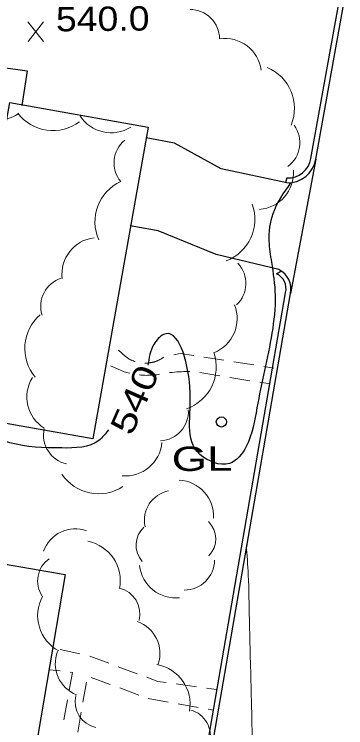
# Model space of a CAD drawing. Extents: x 2361708 to 2370558, y 6977955 to 6991887.
# Drawn here: x 2366528.3 to 2366593.7, y 6983537 to 6983677.6 of the extents above; entities that cross this region are included whole.
import ezdxf
from ezdxf.enums import TextEntityAlignment as Align

# ---------------------------------------------------------------- set-up
doc = ezdxf.new("R2010")
doc.units = 0
doc.header["$LTSCALE"] = 1.9
for name, color, linetype, lineweight in [('11', 7, 'Continuous', 25), ('13', 7, 'Continuous', 13), ('17', 7, 'Continuous', 25), ('2', 7, 'Continuous', 25), ('20', 7, 'Continuous', 25), ('29', 7, 'Continuous', 13), ('31', 7, 'Continuous', 13), ('35', 7, 'Continuous', 13)]:
    doc.layers.add(name, color=color, linetype=linetype, lineweight=lineweight)

msp = doc.modelspace()

# ---------------------------------------------------------------- linework, layer by layer
at = {"layer": '11'}
for points in [[(2366543.825, 6983593.937), (2366490.994, 6983603.315), (2366495.35, 6983627.858), (2366509.806, 6983625.295), (2366510.176, 6983627.399), (2366503.584, 6983628.566), (2366507.352, 6983649.863), (2366515.436, 6983648.43), (2366515.939, 6983651.245), (2366525.556, 6983649.536), (2366527.454, 6983660.225), (2366554.742, 6983655.374)], [(2366485.94, 6983514.393), (2366497.862, 6983584.629), (2366522.984, 6983580.369), (2366521.251, 6983570.162), (2366538.369, 6983567.254), (2366528.19, 6983507.224)]]:
    msp.add_lwpolyline(points, close=True, dxfattribs=at)
at = {"layer": '13'}
for p, q in [((2366569.679, 6983609.455), (2366565.723, 6983610.067)), ((2366575.609, 6983608.531), (2366571.653, 6983609.143)), ((2366579.554, 6983607.918), (2366577.581, 6983608.229)), ((2366568.919, 6983606.377), (2366564.972, 6983607.009)), ((2366574.838, 6983605.423), (2366570.892, 6983606.056)), ((2366578.784, 6983604.791), (2366576.811, 6983605.112)), ((2366541.289, 6983551.592), (2366537.381, 6983552.434)), ((2366546.977, 6983549.735), (2366543.223, 6983551.11)), ((2366535.378, 6983548.445), (2366537.371, 6983548.224)), ((2366552.607, 6983547.669), (2366548.854, 6983549.043)), ((2366543.523, 6983546.952), (2366547.277, 6983545.558)), ((2366541.9, 6983542.067), (2366542.592, 6983546.004)), ((2366564.272, 6983545.11), (2366560.306, 6983545.662)), ((2366549.153, 6983544.866), (2366552.897, 6983543.472)), ((2366568.237, 6983544.547), (2366566.254, 6983544.829)), ((2366554.773, 6983542.779), (2366558.71, 6983542.087)), ((2366538.815, 6983542.497), (2366538.102, 6983538.56)), ((2366560.684, 6983541.735), (2366564.62, 6983541.043)), ((2366540.856, 6983536.157), (2366541.548, 6983540.093)), ((2366566.593, 6983540.692), (2366567.716, 6983540.492))]:
    msp.add_line(p, q, dxfattribs=at)
for points in [[(2366552.161, 6983609.198), (2366552.151, 6983609.198), (2366552.041, 6983609.227), (2366551.94, 6983609.266), (2366551.84, 6983609.305), (2366551.73, 6983609.344), (2366551.629, 6983609.393), (2366551.529, 6983609.432), (2366551.428, 6983609.481), (2366551.328, 6983609.53), (2366551.237, 6983609.579), (2366551.137, 6983609.628), (2366551.036, 6983609.687), (2366550.946, 6983609.736), (2366550.845, 6983609.795), (2366550.755, 6983609.854), (2366550.664, 6983609.914), (2366550.573, 6983609.973), (2366550.483, 6983610.042), (2366550.392, 6983610.101), (2366550.301, 6983610.17), (2366548.899, 6983611.437)], [(2366563.751, 6983610.368), (2366561.036, 6983610.792), (2366559.819, 6983610.511)], [(2366557.873, 6983610.062), (2366557.823, 6983610.052), (2366557.734, 6983609.991), (2366557.644, 6983609.93), (2366557.545, 6983609.869), (2366557.455, 6983609.808), (2366557.356, 6983609.747), (2366557.266, 6983609.696), (2366557.167, 6983609.645), (2366557.067, 6983609.584), (2366556.978, 6983609.544), (2366556.878, 6983609.493), (2366556.779, 6983609.442), (2366556.669, 6983609.401), (2366556.57, 6983609.36), (2366556.47, 6983609.319), (2366556.37, 6983609.278), (2366556.261, 6983609.237), (2366556.161, 6983609.196), (2366556.051, 6983609.165), (2366555.952, 6983609.134), (2366555.842, 6983609.103), (2366555.732, 6983609.072), (2366555.633, 6983609.051), (2366555.523, 6983609.019), (2366555.413, 6983608.999), (2366555.303, 6983608.978), (2366555.193, 6983608.957), (2366555.084, 6983608.946), (2366554.984, 6983608.925), (2366554.874, 6983608.914), (2366554.764, 6983608.902), (2366554.654, 6983608.892), (2366554.544, 6983608.88), (2366554.434, 6983608.879), (2366554.324, 6983608.869), (2366554.204, 6983608.867), (2366554.124, 6983608.867)], [(2366551.053, 6983606.877), (2366551.033, 6983606.887), (2366550.782, 6983606.955), (2366550.531, 6983607.022), (2366550.281, 6983607.089), (2366550.03, 6983607.167), (2366549.91, 6983607.206), (2366547.349, 6983608.362)], [(2366557.015, 6983606.693), (2366556.965, 6983606.683), (2366556.706, 6983606.641), (2366556.456, 6983606.608), (2366556.196, 6983606.576), (2366555.936, 6983606.543), (2366555.676, 6983606.521), (2366555.417, 6983606.508), (2366555.157, 6983606.496), (2366554.897, 6983606.483), (2366554.637, 6983606.481), (2366554.377, 6983606.478), (2366554.117, 6983606.486), (2366553.857, 6983606.494), (2366553.597, 6983606.501), (2366553.336, 6983606.529), (2366553.086, 6983606.546), (2366553.026, 6983606.556)], [(2366562.98, 6983607.201), (2366562.73, 6983607.208), (2366562.27, 6983607.214), (2366561.8, 6983607.209), (2366561.341, 6983607.195), (2366560.881, 6983607.181), (2366560.411, 6983607.146), (2366559.951, 6983607.112), (2366559.491, 6983607.067), (2366559.032, 6983607.013), (2366558.992, 6983607.013)], [(2366539.363, 6983548.003), (2366539.813, 6983547.947), (2366539.177, 6983544.461)], [(2366558.323, 6983545.943), (2366556.691, 6983546.168), (2366554.483, 6983546.977)]]:
    msp.add_lwpolyline(points, dxfattribs=at)
at = {"layer": '17'}
msp.add_lwpolyline([(2366478.582, 6983673.861), (2366530.905, 6983666.488), (2366529.85, 6983659.628)], dxfattribs=at)
at = {"layer": '2'}
for p, q in [((2366586.861, 6983649.24), (2366604.772, 6983749.085)), ((2366587.803, 6983649.069), (2366605.714, 6983748.914)), ((2366587.803, 6983649.069), (2366582.805, 6983622.58)), ((2366582.118, 6983645.375), (2366581.817, 6983644.461)), ((2366580.098, 6983626.475), (2366580.913, 6983626.992)), ((2366565.096, 6983525.757), (2366581.863, 6983622.741)), ((2366566.037, 6983525.596), (2366582.805, 6983622.58))]:
    msp.add_line(p, q, dxfattribs=at)
for points in [[(2366582.077, 6983644.414), (2366569.141, 6983647.171), (2366559.942, 6983652.214), (2366554.381, 6983653.311)], [(2366580.509, 6983627.338), (2366568.161, 6983630.291), (2366556.716, 6983634.942), (2366551.227, 6983635.91)]]:
    msp.add_lwpolyline(points, dxfattribs=at)
for centre, radius, start, end in [((2366582.308, 6983649.979), 5.57, 267.62492, 350.59572), ((2366582.308, 6983649.979), 4.61, 267.62492, 350.59572), ((2366578.672, 6983623.519), 4.238, 347.20046, 64.30909), ((2366578.672, 6983623.519), 3.278, 347.20046, 64.30909)]:
    msp.add_arc(centre, radius, start, end, dxfattribs=at)
at = {"layer": '20'}
msp.add_circle((2366569.195, 6983597.289), 1, dxfattribs=at)
at = {"layer": '29'}
for centre, radius, start, end in [((2366563.024, 6983672.785), 5.796, 0.00055, 90.00055), ((2366569.875, 6983665.625), 7.253, 7.76255, 97.76255), ((2366574.906, 6983659.095), 8.699, 337.58087, 67.58087), ((2366525.698, 6983662.703), 5.796, 215.80314, 305.80314), ((2366535.966, 6983663.389), 8.699, 217.15744, 307.15744), ((2366547.439, 6983661.531), 7.253, 212.46401, 302.46401), ((2366578.867, 6983652.329), 5.796, 306.3712, 36.3712), ((2366553.814, 6983648.344), 5.796, 129.5135, 219.5135), ((2366576.163, 6983646.411), 7.253, 274.1401, 4.1401), ((2366552.967, 6983636.766), 8.699, 114.50672, 204.50672), ((2366567.097, 6983637.19), 8.699, 290.318, 20.318), ((2366544.991, 6983626.395), 7.253, 96.77454, 186.77454), ((2366568.227, 6983624.61), 5.796, 312.99455, 42.99455), ((2366539.357, 6983620.083), 5.796, 107.42477, 197.42477), ((2366565.043, 6983617.673), 7.253, 291.69853, 21.69853), ((2366539.117, 6983611.774), 8.699, 130.40982, 220.40982), ((2366559.471, 6983608.097), 8.699, 289.15776, 19.15776), ((2366538.086, 6983602.234), 7.253, 148.30591, 238.30591), ((2366556.888, 6983599.36), 5.796, 273.21161, 3.21161), ((2366539.91, 6983594.686), 5.796, 167.39384, 257.39384), ((2366550.254, 6983593.901), 7.253, 264.9133, 354.9133), ((2366544.97, 6983591.828), 8.699, 213.56332, 303.56332), ((2366560.517, 6983578.692), 7.146, 356.96884, 86.96884), ((2366559.967, 6983577.88), 5.958, 101.87348, 191.87348), ((2366557.128, 6983573.015), 4.761, 132.27179, 222.27179), ((2366563.318, 6983574.226), 4.761, 315.98545, 45.98545), ((2366540.364, 6983569.601), 6.613, 70.21338, 160.21338), ((2366541.315, 6983565.989), 7.932, 348.98257, 78.98257), ((2366538.237, 6983565.965), 5.285, 124.4993, 214.4993), ((2366561.888, 6983570.124), 5.958, 269.54244, 359.54244), ((2366560.18, 6983569.748), 7.146, 186.05693, 276.05693), ((2366547.855, 6983559.415), 5.285, 346.39889, 76.39889), ((2366540.894, 6983559.15), 7.932, 151.63789, 241.63789), ((2366550.468, 6983551.688), 6.613, 341.08284, 71.08284), ((2366543.05, 6983549.677), 6.613, 158.72128, 248.72128), ((2366555.088, 6983541.672), 7.932, 349.91445, 79.91445), ((2366545.625, 6983542.209), 5.285, 167.06851, 257.06851), ((2366561.736, 6983535.423), 5.285, 344.57711, 74.57711)]:
    msp.add_arc(centre, radius, start, end, dxfattribs=at)
at = {"layer": '31'}
for p, q in [((2366534.139, 6983672.289), (2366531.023, 6983676.14)), ((2366531.059, 6983672.26), (2366534.102, 6983676.169))]:
    msp.add_line(p, q, dxfattribs=at)
at = {"layer": '31', "lineweight": 25}
for points in [[(2366582.847, 6983644.441), (2366579.335, 6983638.298), (2366578.577, 6983632.911), (2366579.076, 6983628.785), (2366579.788, 6983622.201), (2366579.169, 6983614.795), (2366576.199, 6983600.066), (2366574.101, 6983592.476), (2366570.773, 6983589.094), (2366564.966, 6983590.909), (2366562.969, 6983604.24), (2366557.77, 6983614.511), (2366555.859, 6983612.563), (2366554.718, 6983608.482)], [(2366546.919, 6983595.717), (2366545.019, 6983593.629), (2366537.732, 6983592.159), (2366527.492, 6983593.192), (2366521.339, 6983595.654)]]:
    msp.add_spline(points, degree=3, dxfattribs=at)
at = {"layer": '35'}
for points in [[(2366634.791, 6983919.569), (2366632.667, 6983912.539), (2366627.202, 6983898.356), (2366624.039, 6983887.106), (2366616.496, 6983871.663), (2366613.136, 6983862.14), (2366609.482, 6983856.205), (2366604.22, 6983852.195), (2366602.436, 6983848.438), (2366604.988, 6983846.192), (2366609.012, 6983842.61), (2366607.842, 6983834.219), (2366604.316, 6983824.374), (2366600.197, 6983816.855), (2366595.104, 6983813.926), (2366586.855, 6983813.848), (2366579.375, 6983814.807), (2366565.709, 6983816.387), (2366552.761, 6983818.243), (2366538.688, 6983819.56), (2366528.389, 6983821.472), (2366516.562, 6983822.139), (2366503.671, 6983825.346), (2366492.754, 6983824.962), (2366486.612, 6983826.254), (2366479.358, 6983831.816), (2366476.585, 6983837.429), (2366473.459, 6983845.36), (2366472.047, 6983851.857), (2366469.955, 6983851.087), (2366464.652, 6983848.116), (2366456.29, 6983849.427), (2366449.947, 6983851.717), (2366444.634, 6983854.106), (2366440.213, 6983856.324), (2366439.877, 6983854.881), (2366437.568, 6983844.288), (2366434.981, 6983834.523), (2366431.199, 6983822.067), (2366424.733, 6983799.634), (2366418.881, 6983780.807), (2366413.681, 6983760.847), (2366407.995, 6983739.342), (2366403.268, 6983718.016), (2366399.542, 6983701.839), (2366394.896, 6983679.284), (2366389.396, 6983656.12), (2366384.274, 6983633.281), (2366382.176, 6983616.25), (2366377.896, 6983593.058), (2366374.864, 6983570.218), (2366370.936, 6983546.83), (2366369.353, 6983533.434), (2366367.804, 6983522.799), (2366367.692, 6983521.998), (2366366.792, 6983516.709), (2366366.128, 6983509.792), (2366367.472, 6983509.385), (2366370.916, 6983514.278), (2366374.314, 6983517.631), (2366381.278, 6983525.637), (2366394.175, 6983533.32), (2366404.166, 6983536.455), (2366409.203, 6983534.753), (2366412.734, 6983529.367), (2366412.225, 6983522.982), (2366409.904, 6983513.569), (2366408.594, 6983499.946), (2366407.465, 6983488.314), (2366406.028, 6983481.58), (2366403.731, 6983476.068)], [(2366856.109, 6983618.271), (2366851.762, 6983619.03), (2366854.403, 6983621.035), (2366851.205, 6983621.865), (2366844.494, 6983619.891), (2366838.372, 6983613.682), (2366832.489, 6983604.566), (2366824.444, 6983595.589), (2366821.117, 6983593.107), (2366819.619, 6983599.143), (2366814.626, 6983604.716), (2366809.776, 6983607.89), (2366799.139, 6983608.498), (2366788.859, 6983611.621), (2366779.023, 6983611.207), (2366767.556, 6983606.598), (2366757.154, 6983599.418), (2366748.506, 6983595.916), (2366741.955, 6983592.973), (2366735.284, 6983586.649), (2366731.169, 6983578.81), (2366727.22, 6983567.152), (2366724.1, 6983557.572), (2366725.878, 6983550.458), (2366730.435, 6983549.752), (2366738.912, 6983552.273), (2366746.238, 6983553.782), (2366758.837, 6983555.022), (2366767.87, 6983550.488), (2366775.108, 6983543.397), (2366778.695, 6983538.441), (2366773.514, 6983533.281), (2366764.97, 6983532.599), (2366757, 6983531.594), (2366745.884, 6983526.788), (2366738.094, 6983523.663), (2366735.44, 6983516.778), (2366733.791, 6983506.141), (2366731.129, 6983489.545), (2366730.226, 6983479.347), (2366728.915, 6983472.024), (2366723.34, 6983467.27), (2366720.422, 6983462.922), (2366715.728, 6983454.827), (2366714.266, 6983448.783), (2366713.154, 6983442.722), (2366713.501, 6983435.665), (2366715.14, 6983431.55), (2366713.102, 6983427.131), (2366708.793, 6983421.76), (2366701.925, 6983415.144), (2366693.925, 6983407.837), (2366686.4, 6983399.885), (2366674.93, 6983388.235), (2366666.489, 6983378.825), (2366656.269, 6983370.397), (2366646.079, 6983365.1), (2366633.827, 6983356.873), (2366622.736, 6983348.407), (2366608.181, 6983338.438), (2366596.544, 6983332.746), (2366582.343, 6983324.421), (2366569.752, 6983320.291), (2366554.555, 6983315.656), (2366546.007, 6983314.345), (2366534.798, 6983313.128), (2366523.363, 6983313.629), (2366513.723, 6983314.658), (2366504.199, 6983317.077), (2366493.114, 6983317.561), (2366483.21, 6983320.008), (2366474.457, 6983322.414), (2366465.519, 6983324.299), (2366452.712, 6983327.028), (2366440.705, 6983330.853), (2366428.092, 6983333.163), (2366420.094, 6983336.057), (2366410.051, 6983339.502), (2366403.905, 6983342.184), (2366394.662, 6983345.686), (2366386.599, 6983349.099), (2366379.907, 6983351.305), (2366374.743, 6983352.796), (2366369.4, 6983355.226), (2366369.309, 6983355.285)], [(2366609.037, 6983594.108), (2366603.965, 6983576.459), (2366599.954, 6983559.78), (2366597.295, 6983545.974), (2366597.68, 6983533.837), (2366601.141, 6983527.51), (2366611.577, 6983520.669), (2366617.284, 6983514.603), (2366623.478, 6983503.811), (2366624.005, 6983492.486), (2366620.658, 6983481.713), (2366604.997, 6983474.314), (2366591.065, 6983477.621), (2366580.351, 6983489.51), (2366575.231, 6983510.603), (2366575.255, 6983524.913), (2366575.098, 6983543.423), (2366574.726, 6983558.38), (2366574.492, 6983567.108), (2366574.126, 6983573.065)]]:
    msp.add_spline(points, degree=3, dxfattribs=at)

# ---------------------------------------------------------------- texts
at = {"layer": '20', "width": 1.4}
msp.add_text('  GL', height=4.8, rotation=0.545, dxfattribs=at).set_placement((2366554.417, 6983587.548))
at = {"layer": '31', "width": 1.15}
msp.add_text('540.0', height=4.8, rotation=0.545, dxfattribs=at).set_placement((2366536.581, 6983674.253))
at = {"layer": '31', "width": 1.3}
msp.add_text(' 540 ', height=4.8, rotation=66.206, dxfattribs=at).set_placement((2366554.284, 6983600.72), align=Align.CENTER)

doc.saveas('drawing.dxf')
